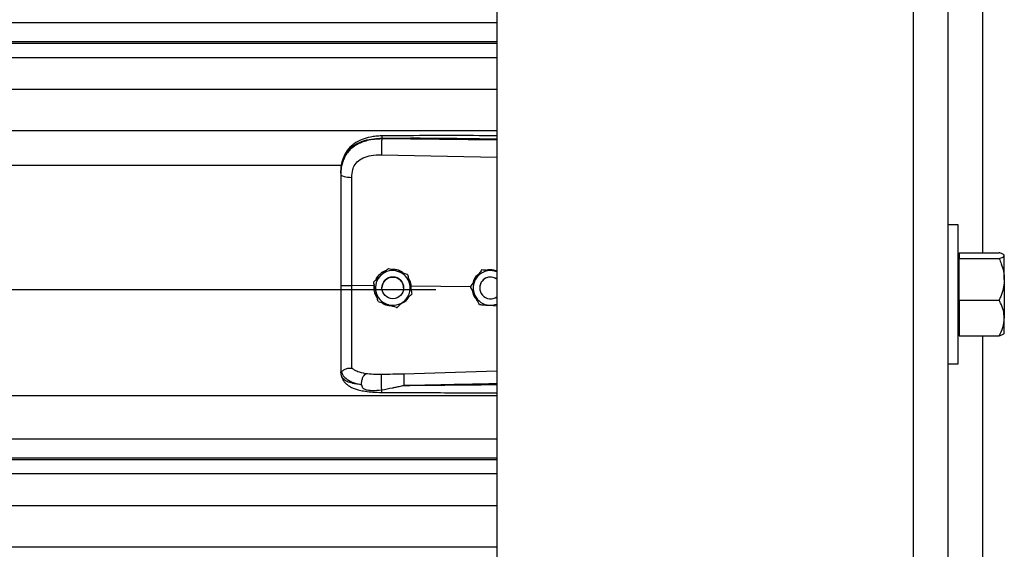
# Model space of a CAD drawing. Header units: inches. Extents: x 170 to 284, y 215 to 248.
# Tile 891 of 1056: x 230.96 to 231.446, y 242.4 to 242.662. Entities that reach past the tile are written whole.
import ezdxf

# ---------------------------------------------------------------- set-up
doc = ezdxf.new("R2010")
doc.units = ezdxf.units.IN
doc.header["$LTSCALE"] = 0.25
doc.header["$MEASUREMENT"] = 0
doc.layers.add('LH TOP OF HOOD', color=7, linetype='Continuous')

msp = doc.modelspace()

# ---------------------------------------------------------------- linework, layer by layer
at = {"layer": 'LH TOP OF HOOD'}
for p, q in [((231.401380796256, 244.0584689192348), (231.401380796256, 239.8211148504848)), ((231.418501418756, 244.0584689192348), (231.418501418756, 239.8211148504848)), ((231.1959333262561, 244.0215643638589), (231.195933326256, 239.8211148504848)), ((231.435622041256, 242.67683540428), (231.435622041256, 242.5467172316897)), ((227.163613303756, 242.6602659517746), (231.1959333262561, 242.6602659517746)), ((231.1959333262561, 242.6507806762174), (227.163613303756, 242.6507806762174)), ((227.163613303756, 242.6501413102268), (231.1959333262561, 242.6501413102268)), ((227.163613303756, 242.6431231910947), (231.1959333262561, 242.6431231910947)), ((227.163613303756, 242.6274391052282), (231.1959333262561, 242.6274391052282)), ((227.163613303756, 242.6070511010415), (231.1959333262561, 242.6070511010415)), ((231.1390860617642, 242.6028394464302), (231.1390860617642, 242.6032508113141)), ((231.195933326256, 242.6023027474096), (231.1390860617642, 242.6028394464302)), ((231.1389900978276, 242.5950506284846), (231.195933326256, 242.5938410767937)), ((227.2401614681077, 242.589975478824), (231.119382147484, 242.589975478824)), ((231.118890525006, 242.5859162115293), (231.118890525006, 242.5854278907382)), ((231.423569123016, 242.5604144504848), (231.418501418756, 242.5604144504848)), ((231.423569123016, 242.5261732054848), (231.423569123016, 242.5604144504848)), ((231.424116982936, 242.5467172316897), (231.424116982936, 242.5452701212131)), ((231.424116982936, 242.5467172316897), (231.443771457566, 242.5467172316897)), ((231.446339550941, 242.5454339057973), (231.4461474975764, 242.545656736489)), ((231.424116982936, 242.5454339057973), (231.423569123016, 242.5454339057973)), ((231.424116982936, 242.5452701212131), (231.424116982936, 242.5438230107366)), ((231.424116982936, 242.5335509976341), (231.424116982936, 242.5438230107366)), ((231.424116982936, 242.5438230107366), (231.443771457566, 242.5438230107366)), ((231.446339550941, 242.5452701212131), (231.446339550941, 242.5454339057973)), ((231.446339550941, 242.5335509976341), (231.446339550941, 242.5452701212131)), ((231.142461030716, 242.5389842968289), (231.142461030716, 242.5389826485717)), ((231.1518791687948, 242.5359836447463), (231.1518791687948, 242.5359819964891)), ((231.1884045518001, 242.5381878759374), (231.1884045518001, 242.5381895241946)), ((231.1894534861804, 242.5381216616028), (231.1884045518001, 242.5381895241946)), ((231.1351533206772, 242.532328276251), (231.1351533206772, 242.5323266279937)), ((231.424116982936, 242.5232789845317), (231.424116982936, 242.5335509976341)), ((231.446339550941, 242.5335509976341), (231.446339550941, 242.5144540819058)), ((227.193781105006, 242.5285830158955), (231.165765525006, 242.5285830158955)), ((231.1352617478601, 242.5303930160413), (231.1243481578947, 242.5304974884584)), ((231.135447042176, 242.530982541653), (231.1352617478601, 242.5303930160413)), ((231.1352617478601, 242.5303930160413), (231.1352639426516, 242.5303928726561)), ((231.1392212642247, 242.5293257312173), (231.1392212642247, 242.5293249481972)), ((231.1499216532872, 242.5293249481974), (231.1499216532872, 242.5293257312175)), ((231.1536994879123, 242.5302164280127), (231.1531514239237, 242.5301624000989)), ((231.1536023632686, 242.5280989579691), (231.1536994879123, 242.5302164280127)), ((231.1536994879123, 242.5302164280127), (231.153701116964, 242.530216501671)), ((231.1829331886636, 242.529936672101), (231.153701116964, 242.530216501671)), ((231.1539895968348, 242.5263269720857), (231.1539895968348, 242.5263253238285)), ((231.1829192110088, 242.5299649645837), (231.1829192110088, 242.5299666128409)), ((231.1874329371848, 242.5293257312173), (231.1874329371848, 242.5293249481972)), ((231.423569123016, 242.4919319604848), (231.423569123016, 242.5261732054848)), ((231.424116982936, 242.5232789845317), (231.424116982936, 242.5144540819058)), ((231.424116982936, 242.5232789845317), (231.443771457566, 242.5232789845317)), ((231.1922297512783, 242.5207833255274), (231.195933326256, 242.5205435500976)), ((231.424116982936, 242.5144540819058), (231.424116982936, 242.5056291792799)), ((231.446339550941, 242.5069125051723), (231.446339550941, 242.5144540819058)), ((231.423569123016, 242.5069125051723), (231.424116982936, 242.5069125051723)), ((231.4461474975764, 242.5066896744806), (231.446339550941, 242.5069125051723)), ((231.424116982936, 242.5056291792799), (231.443771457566, 242.5056291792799)), ((231.435622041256, 242.5056291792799), (231.435622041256, 242.3764618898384)), ((231.118890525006, 242.4883748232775), (231.118890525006, 242.4878460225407)), ((231.1192302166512, 242.485860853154), (231.118890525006, 242.4878460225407)), ((231.195933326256, 242.4881693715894), (231.1499976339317, 242.4868375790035)), ((231.418501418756, 242.4919319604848), (231.423569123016, 242.4919319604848)), ((227.163613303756, 242.4761974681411), (231.1959333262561, 242.4761974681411)), ((227.163613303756, 242.4548184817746), (231.1959333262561, 242.4548184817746)), ((231.1959333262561, 242.4453332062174), (227.163613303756, 242.4453332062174)), ((227.163613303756, 242.4446938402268), (231.1959333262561, 242.4446938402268)), ((227.163613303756, 242.4376757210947), (231.1959333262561, 242.4376757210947)), ((227.163613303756, 242.4219916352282), (231.1959333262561, 242.4219916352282)), ((227.163613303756, 242.4016036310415), (231.1959333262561, 242.4016036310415))]:
    msp.add_line(p, q, dxfattribs=at)
at = {"layer": 'LH TOP OF HOOD', "flags": 128}
msp.add_lwpolyline([(231.118890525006, 242.5854278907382), (231.1189944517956, 242.5851321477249), (231.1193024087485, 242.5848472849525), (231.119803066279, 242.584583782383), (231.1204780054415, 242.5843513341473), (231.121302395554, 242.5841584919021), (231.1222459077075, 242.5840123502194), (231.1232738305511, 242.5839182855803), (231.124348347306, 242.5838797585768)], dxfattribs=at)
at = {"layer": 'LH TOP OF HOOD'}
msp.add_circle((231.1445714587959, 242.5293249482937), 0.005350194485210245, dxfattribs=at)
for centre, radius, start, end in [((231.1445714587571, 242.5293257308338), 0.008560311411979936, 72.32793711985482, 132.3279357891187), ((231.1445714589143, 242.5293257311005), 0.008560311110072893, 12.32793744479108, 72.32793758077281), ((231.192783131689, 242.5293257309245), 0.00856031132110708, 86.29353550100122, 146.2935346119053), ((231.1927831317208, 242.5293257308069), 0.008560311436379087, 68.40767565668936, 86.29353576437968), ((231.1445714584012, 242.5293257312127), 0.008560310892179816, 132.3279357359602, 192.3279369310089), ((231.144571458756, 242.5293257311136), 0.005350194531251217, 1.112057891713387e-06, 179.9999988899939), ((231.1445714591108, 242.529325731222), 0.008560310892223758, 312.3279357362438, 12.32793693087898), ((231.192783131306, 242.5293257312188), 0.008560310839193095, 146.2935348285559, 206.2935362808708), ((231.1927831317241, 242.5293257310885), 0.005350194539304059, 53.92810144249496, 179.9999986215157), ((231.1927831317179, 242.5293249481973), 0.005350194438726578, 53.9281005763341, 306.071899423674), ((231.1445714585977, 242.5293257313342), 0.008560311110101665, 192.327937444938, 252.3279375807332), ((231.1445714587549, 242.5293257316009), 0.008560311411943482, 252.3279371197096, 312.3279357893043), ((231.1927831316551, 242.5293257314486), 0.008560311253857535, 206.2935366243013, 266.29353606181), ((231.1927831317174, 242.5293257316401), 0.00856031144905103, 266.293535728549, 291.5923243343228)]:
    msp.add_arc(centre, radius, start, end, dxfattribs=at)
for points, knots in [([(231.1391046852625, 242.6043429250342), (231.1381060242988, 242.6043043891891), (231.1362142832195, 242.6042313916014), (231.1329052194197, 242.6037030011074), (231.1296777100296, 242.6028090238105), (231.126930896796, 242.6015047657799), (231.1249450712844, 242.6001821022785), (231.123303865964, 242.5987366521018), (231.1219887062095, 242.597148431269), (231.1209135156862, 242.5953957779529), (231.1200562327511, 242.5934860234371), (231.1193113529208, 242.5909673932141), (231.1190959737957, 242.5890297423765), (231.1189769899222, 242.5879593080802)], [0, 0, 0, 0, 0.09774743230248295, 0.1851607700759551, 0.3306121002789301, 0.4364670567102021, 0.5083182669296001, 0.5850061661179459, 0.6719760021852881, 0.730794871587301, 0.8036787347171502, 0.8915444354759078, 1, 1, 1, 1]), ([(231.139104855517, 242.6043270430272), (231.1391036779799, 242.6043310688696), (231.139099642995, 242.604344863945), (231.1390944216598, 242.6042299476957), (231.1390878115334, 242.6039371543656), (231.1390867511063, 242.6035212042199), (231.1390860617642, 242.6032508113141)], [0, 0, 0, 0, 0.09787641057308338, 0.3353863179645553, 0.5679606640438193, 1, 1, 1, 1]), ([(231.195933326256, 242.6044258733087), (231.1930341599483, 242.6044406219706), (231.1824062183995, 242.6044946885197), (231.1634627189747, 242.6045313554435), (231.1474194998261, 242.6044072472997), (231.1391046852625, 242.6043429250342)], [0, 0, 0, 0, 0.153045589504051, 0.5610439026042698, 1, 1, 1, 1]), ([(231.118890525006, 242.5859162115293), (231.118953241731, 242.5872726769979), (231.1190716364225, 242.589833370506), (231.1200411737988, 242.5933243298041), (231.1213304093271, 242.5957362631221), (231.1226942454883, 242.5974389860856), (231.1237772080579, 242.598482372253), (231.1248361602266, 242.5993108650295), (231.1258256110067, 242.5999708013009), (231.1270599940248, 242.600665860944), (231.1286540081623, 242.6013915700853), (231.1313177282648, 242.6022995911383), (231.1348528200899, 242.6030595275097), (231.1377593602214, 242.603190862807), (231.1390860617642, 242.6032508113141)], [0, 0, 0, 0, 0.1307156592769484, 0.2467609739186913, 0.3577928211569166, 0.4170971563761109, 0.4791482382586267, 0.5177152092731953, 0.5590896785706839, 0.603294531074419, 0.6633484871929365, 0.7353692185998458, 0.8792082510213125, 0.9999999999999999, 0.9999999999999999, 0.9999999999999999, 0.9999999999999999]), ([(231.1390860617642, 242.6028394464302), (231.1378701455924, 242.6028061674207), (231.135438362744, 242.6027396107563), (231.1320975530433, 242.6021177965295), (231.1291397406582, 242.6011755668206), (231.1265971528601, 242.5999578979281), (231.1243656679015, 242.5984124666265), (231.1224940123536, 242.5965712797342), (231.121013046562, 242.5944409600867), (231.1198374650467, 242.591871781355), (231.1190446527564, 242.5888198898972), (231.1189419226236, 242.5865590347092), (231.118890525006, 242.5854278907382)], [0, 0, 0, 0, 0.1111703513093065, 0.222336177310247, 0.3162781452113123, 0.4102081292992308, 0.5024030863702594, 0.5945790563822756, 0.6845432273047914, 0.774504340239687, 0.8871807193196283, 1, 1, 1, 1]), ([(231.1390860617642, 242.6028394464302), (231.1390643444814, 242.6022635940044), (231.1390192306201, 242.6010673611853), (231.1389782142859, 242.598842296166), (231.1389649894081, 242.5966649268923), (231.1389819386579, 242.5955752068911), (231.1389900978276, 242.5950506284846)], [0, 0, 0, 0, 0.2406941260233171, 0.5000000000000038, 0.7593058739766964, 1, 1, 1, 1]), ([(231.1390860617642, 242.6032508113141), (231.1453919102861, 242.6032901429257), (231.1586309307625, 242.6033727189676), (231.1775805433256, 242.6031915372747), (231.1902210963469, 242.6029705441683), (231.195933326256, 242.6028706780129)], [0, 0, 0, 0, 0.3326703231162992, 0.698435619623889, 1, 1, 1, 1]), ([(231.1247739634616, 242.5878130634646), (231.1247739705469, 242.5878130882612), (231.1248765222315, 242.5881719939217), (231.1253717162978, 242.5895781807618), (231.1269077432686, 242.5917808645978), (231.1299747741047, 242.5936841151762), (231.1340909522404, 242.5948957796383), (231.1372437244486, 242.5949954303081), (231.1389900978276, 242.5950506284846)], [0, 0, 0, 0, 4.497367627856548e-06, 0.06509473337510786, 0.261670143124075, 0.475310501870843, 0.7093656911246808, 1, 1, 1, 1]), ([(231.118890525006, 242.5854278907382), (231.118890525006, 242.5817977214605), (231.118890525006, 242.5745268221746), (231.118890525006, 242.563446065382), (231.118890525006, 242.5522634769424), (231.118890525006, 242.5412947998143), (231.118890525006, 242.5340469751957), (231.118890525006, 242.5305671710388)], [0, 0, 0, 0, 0.2027568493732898, 0.4061035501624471, 0.6088604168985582, 0.8122072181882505, 1, 1, 1, 1]), ([(231.124348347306, 242.5838797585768), (231.1244183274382, 242.5852043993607), (231.1244883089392, 242.5865290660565), (231.1247739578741, 242.5878130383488), (231.1247739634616, 242.5878130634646)], [0, 0, 0, 0, 0.9999804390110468, 0.9999999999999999, 0.9999999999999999, 0.9999999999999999, 0.9999999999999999]), ([(231.1243481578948, 242.5304974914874), (231.1243481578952, 242.5304975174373), (231.1243482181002, 242.5338838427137), (231.1243483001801, 242.5409305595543), (231.12434834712, 242.5516037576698), (231.1243483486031, 242.5624798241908), (231.1243483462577, 242.5732671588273), (231.1243483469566, 242.5803422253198), (231.124348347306, 242.5838797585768)], [0, 0, 0, 0, 1.439079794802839e-06, 0.1877923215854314, 0.3908439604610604, 0.59389561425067, 0.7969478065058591, 1, 1, 1, 1]), ([(231.446339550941, 242.5452701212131), (231.446241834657, 242.5454726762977), (231.4460428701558, 242.5458851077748), (231.4448910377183, 242.5463646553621), (231.4440237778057, 242.5466377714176), (231.443771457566, 242.5467172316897)], [0, 0, 0, 0, 0.4062905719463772, 0.8272664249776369, 1, 1, 1, 1]), ([(231.443771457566, 242.5438230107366), (231.4444460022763, 242.5440480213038), (231.4458196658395, 242.544506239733), (231.4463348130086, 242.5450066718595), (231.4463394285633, 242.5452633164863), (231.446339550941, 242.5452701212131)], [0, 0, 0, 0, 0.4843414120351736, 0.9863277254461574, 1, 1, 1, 1]), ([(231.443771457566, 242.5438230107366), (231.4441529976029, 242.5429533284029), (231.4450557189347, 242.5408956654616), (231.4460964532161, 242.5374667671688), (231.4462578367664, 242.5348672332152), (231.446339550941, 242.5335509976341)], [0, 0, 0, 0, 0.2654599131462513, 0.628076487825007, 1, 1, 1, 1]), ([(231.1411817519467, 242.5378192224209), (231.1410465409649, 242.5377890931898), (231.1398947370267, 242.5375324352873), (231.1381374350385, 242.5360736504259), (231.136518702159, 242.5344640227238), (231.1361908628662, 242.533355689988), (231.1361575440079, 242.5332430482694)], [0, 0, 0, 0, 0.05931474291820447, 0.5052766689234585, 0.9497204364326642, 1, 1, 1, 1]), ([(231.1388071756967, 242.5356565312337), (231.1397477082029, 242.5365131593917), (231.1410021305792, 242.5376556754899), (231.1421690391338, 242.538718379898), (231.142461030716, 242.5389842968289)], [0, 0, 0, 0, 0.7497733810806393, 1, 1, 1, 1]), ([(231.1388071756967, 242.535654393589), (231.1397477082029, 242.5365110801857), (231.1410021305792, 242.537653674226), (231.1421690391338, 242.5387166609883), (231.142461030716, 242.5389826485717)], [0, 0, 0, 0, 0.7497733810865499, 1, 1, 1, 1]), ([(231.142461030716, 242.5389842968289), (231.1428587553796, 242.5388576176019), (231.1443635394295, 242.5383783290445), (231.1459805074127, 242.5378631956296), (231.1471700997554, 242.5374842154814)], [0, 0, 0, 0, 0.2643068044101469, 1, 1, 1, 1]), ([(231.142461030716, 242.5389826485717), (231.1428587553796, 242.5388558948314), (231.1443635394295, 242.5383763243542), (231.1459805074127, 242.5378611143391), (231.1471700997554, 242.5374820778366)], [0, 0, 0, 0, 0.2643068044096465, 1, 1, 1, 1]), ([(231.1498315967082, 242.5366361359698), (231.1494748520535, 242.5369262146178), (231.1483112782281, 242.537872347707), (231.1462597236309, 242.5384398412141), (231.1446901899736, 242.5384436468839), (231.1441542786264, 242.5384449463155)], [0, 0, 0, 0, 0.2255168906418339, 0.7355556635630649, 1, 1, 1, 1]), ([(231.1471700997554, 242.5374842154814), (231.1473564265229, 242.5374248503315), (231.1488137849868, 242.5369605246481), (231.1504118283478, 242.5364512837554), (231.1517362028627, 242.5360292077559), (231.1518791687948, 242.5359836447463)], [0, 0, 0, 0, 0.1156468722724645, 0.9045342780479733, 0.9999999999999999, 0.9999999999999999, 0.9999999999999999, 0.9999999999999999]), ([(231.1471700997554, 242.5374820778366), (231.1473564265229, 242.537422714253), (231.1488137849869, 242.5369584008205), (231.1504118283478, 242.5364493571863), (231.1517362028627, 242.5360275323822), (231.1518791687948, 242.5359819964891)], [0, 0, 0, 0, 0.1156468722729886, 0.9045342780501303, 1, 1, 1, 1]), ([(231.1518791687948, 242.5359836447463), (231.1520252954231, 242.5353150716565), (231.1523209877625, 242.5339621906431), (231.1526811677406, 242.5323141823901), (231.1528873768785, 242.5313706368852), (231.1529343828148, 242.5311555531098)], [0, 0, 0, 0, 0.4299704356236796, 0.8700602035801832, 1, 1, 1, 1]), ([(231.1518791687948, 242.5359819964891), (231.1520252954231, 242.535313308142), (231.1523209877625, 242.5339601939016), (231.1526811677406, 242.532312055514), (231.1528873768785, 242.5313685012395), (231.1529343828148, 242.531153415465)], [0, 0, 0, 0, 0.4299704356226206, 0.8700602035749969, 1, 1, 1, 1]), ([(231.1870625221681, 242.536177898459), (231.1867429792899, 242.5359599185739), (231.1855895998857, 242.5351731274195), (231.1844962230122, 242.5335724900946), (231.1841983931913, 242.5321677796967), (231.1841102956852, 242.5317522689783)], [0, 0, 0, 0, 0.2125142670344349, 0.7670631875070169, 1, 1, 1, 1]), ([(231.1884045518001, 242.5381895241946), (231.1880247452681, 242.5376202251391), (231.1872561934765, 242.5364682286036), (231.1863200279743, 242.5350649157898), (231.1857840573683, 242.5342614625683), (231.1856618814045, 242.5340783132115)], [0, 0, 0, 0, 0.4299704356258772, 0.8700602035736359, 1, 1, 1, 1]), ([(231.1884045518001, 242.5381878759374), (231.1880247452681, 242.5376184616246), (231.1872561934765, 242.5364662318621), (231.1863200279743, 242.5350627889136), (231.1857840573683, 242.5342593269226), (231.1856618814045, 242.5340761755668)], [0, 0, 0, 0, 0.42997043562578, 0.8700602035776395, 0.9999999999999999, 0.9999999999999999, 0.9999999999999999, 0.9999999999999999]), ([(231.1933365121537, 242.5378681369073), (231.192066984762, 242.5379504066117), (231.1903737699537, 242.5380601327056), (231.1887986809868, 242.538162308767), (231.1884045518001, 242.5381878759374)], [0, 0, 0, 0, 0.749773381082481, 1, 1, 1, 1]), ([(231.1954080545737, 242.5377360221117), (231.1947471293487, 242.5379360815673), (231.1934767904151, 242.5383206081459), (231.1919135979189, 242.538345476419), (231.1911336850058, 242.5380833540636), (231.1909578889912, 242.5380242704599)], [0, 0, 0, 0, 0.4565421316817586, 0.8775020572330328, 1, 1, 1, 1]), ([(231.195933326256, 242.5376999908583), (231.1952903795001, 242.5377416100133), (231.1944315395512, 242.5377972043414), (231.1935564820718, 242.5378538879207), (231.1933365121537, 242.5378681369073)], [0, 0, 0, 0, 0.7486223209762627, 0.9999999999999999, 0.9999999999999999, 0.9999999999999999, 0.9999999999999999]), ([(231.1351533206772, 242.532328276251), (231.1356593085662, 242.5327891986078), (231.1366831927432, 242.5337218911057), (231.1379303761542, 242.534857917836), (231.1386444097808, 242.5355082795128), (231.1388071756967, 242.5356565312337)], [0, 0, 0, 0, 0.4299704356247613, 0.8700602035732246, 1, 1, 1, 1]), ([(231.1351533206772, 242.5323266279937), (231.1356593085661, 242.5327874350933), (231.1366831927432, 242.5337198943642), (231.1379303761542, 242.5348557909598), (231.1386444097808, 242.5355061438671), (231.1388071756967, 242.535654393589)], [0, 0, 0, 0, 0.4299704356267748, 0.8700602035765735, 1, 1, 1, 1]), ([(231.1362085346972, 242.5274980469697), (231.1359369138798, 242.5287409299), (231.1355746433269, 242.5303986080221), (231.1352376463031, 242.5319407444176), (231.1351533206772, 242.5323266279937)], [0, 0, 0, 0, 0.7497733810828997, 1, 1, 1, 1]), ([(231.153701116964, 242.530216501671), (231.1537011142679, 242.5302165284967), (231.1536030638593, 242.5311921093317), (231.153343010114, 242.5325843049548), (231.1525385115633, 242.5336737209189), (231.1523190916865, 242.5339708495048)], [0, 0, 0, 0, 1.999769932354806e-05, 0.7272642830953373, 1, 1, 1, 1]), ([(231.1529343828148, 242.5311555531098), (231.1532060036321, 242.5299126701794), (231.1535682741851, 242.5282549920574), (231.1539052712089, 242.5267128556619), (231.1539895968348, 242.5263269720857)], [0, 0, 0, 0, 0.7497733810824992, 1, 1, 1, 1]), ([(231.1529343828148, 242.531153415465), (231.1532060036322, 242.5299105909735), (231.1535682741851, 242.5282529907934), (231.1539052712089, 242.5267111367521), (231.1539895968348, 242.5263253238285)], [0, 0, 0, 0, 0.7497733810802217, 1, 1, 1, 1]), ([(231.1856618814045, 242.5340783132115), (231.1849558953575, 242.5330199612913), (231.1840142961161, 242.5316083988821), (231.1831383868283, 242.5302952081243), (231.1829192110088, 242.5299666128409)], [0, 0, 0, 0, 0.7497733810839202, 1, 1, 1, 1]), ([(231.1856618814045, 242.5340761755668), (231.1849558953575, 242.5330178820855), (231.184014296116, 242.5316063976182), (231.1831383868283, 242.5302934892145), (231.1829192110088, 242.5299649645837)], [0, 0, 0, 0, 0.7497733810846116, 1, 1, 1, 1]), ([(231.446339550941, 242.5335509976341), (231.4463368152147, 242.5333157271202), (231.446318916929, 242.5317764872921), (231.4458972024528, 242.5289039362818), (231.4448700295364, 242.5257303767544), (231.4440430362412, 242.5238849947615), (231.443771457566, 242.5232789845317)], [0, 0, 0, 0, 0.06653229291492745, 0.4352825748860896, 0.8145508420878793, 1, 1, 1, 1]), ([(231.118890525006, 242.5305671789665), (231.118890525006, 242.5275298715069), (231.118890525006, 242.5213544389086), (231.118890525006, 242.5125674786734), (231.118890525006, 242.5044008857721), (231.118890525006, 242.4978208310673), (231.118890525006, 242.4924361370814), (231.118890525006, 242.4897356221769), (231.118890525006, 242.4883748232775)], [0, 0, 0, 0, 0.1870908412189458, 0.3803918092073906, 0.5558755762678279, 0.7364481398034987, 0.8671952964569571, 1, 1, 1, 1]), ([(231.1243483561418, 242.4898069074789), (231.1243483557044, 242.4900696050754), (231.1243483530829, 242.4916440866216), (231.1243483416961, 242.4950754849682), (231.1243482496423, 242.5006768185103), (231.124347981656, 242.5071166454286), (231.1243476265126, 242.5143426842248), (231.1243473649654, 242.5222175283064), (231.1243474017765, 242.5277455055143), (231.1243474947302, 242.5304974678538), (231.1243474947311, 242.5304974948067)], [0, 0, 0, 0, 0.03155846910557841, 0.1891461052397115, 0.3467338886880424, 0.5043277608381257, 0.6619226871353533, 0.8309600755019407, 0.9999983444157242, 1, 1, 1, 1]), ([(231.1352639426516, 242.5303928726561), (231.1352301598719, 242.5299390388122), (231.1351234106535, 242.5285049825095), (231.1355400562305, 242.5263424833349), (231.1364915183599, 242.5249860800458), (231.1368779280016, 242.5244352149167)], [0, 0, 0, 0, 0.2156616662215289, 0.6814629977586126, 1, 1, 1, 1]), ([(231.1372637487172, 242.5226699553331), (231.1371176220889, 242.523338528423), (231.1368219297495, 242.5246914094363), (231.1364617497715, 242.5263394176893), (231.1362555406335, 242.5272829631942), (231.1362085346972, 242.5274980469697)], [0, 0, 0, 0, 0.4299704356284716, 0.8700602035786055, 1, 1, 1, 1]), ([(231.1539895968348, 242.5263253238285), (231.1534836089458, 242.5258644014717), (231.1524597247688, 242.5249317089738), (231.1512125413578, 242.5237956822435), (231.1504985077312, 242.5231453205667), (231.1503357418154, 242.5229970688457)], [0, 0, 0, 0, 0.4299704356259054, 0.8700602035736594, 0.9999999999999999, 0.9999999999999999, 0.9999999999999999, 0.9999999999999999]), ([(231.1851085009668, 242.5255337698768), (231.185021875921, 242.5257090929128), (231.1843443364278, 242.5270803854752), (231.1836013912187, 242.5285841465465), (231.1829856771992, 242.5298304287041), (231.1829192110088, 242.5299649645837)], [0, 0, 0, 0, 0.1156468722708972, 0.9045342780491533, 1, 1, 1, 1]), ([(231.1838551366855, 242.5280705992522), (231.1839036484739, 242.5276086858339), (231.1840502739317, 242.5262125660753), (231.1848959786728, 242.524616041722), (231.185830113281, 242.5238075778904), (231.1860595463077, 242.5236090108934)], [0, 0, 0, 0, 0.2716700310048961, 0.8211147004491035, 1, 1, 1, 1]), ([(231.1372637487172, 242.5226699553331), (231.1376614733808, 242.5225432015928), (231.1391662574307, 242.5220636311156), (231.1407832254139, 242.5215484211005), (231.1419728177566, 242.5211693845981)], [0, 0, 0, 0, 0.2643068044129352, 1, 1, 1, 1]), ([(231.1394223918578, 242.5219820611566), (231.1395017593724, 242.521915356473), (231.1403748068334, 242.5211816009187), (231.1419449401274, 242.5207024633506), (231.1433794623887, 242.5206180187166), (231.1437770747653, 242.5205946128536)], [0, 0, 0, 0, 0.06740964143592, 0.7415101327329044, 1, 1, 1, 1]), ([(231.1503357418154, 242.5229970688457), (231.149395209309, 242.5221404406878), (231.1481407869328, 242.5209979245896), (231.1469738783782, 242.5199352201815), (231.146681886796, 242.5196693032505)], [0, 0, 0, 0, 0.749773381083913, 1, 1, 1, 1]), ([(231.1489787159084, 242.5217611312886), (231.1494874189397, 242.5220232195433), (231.150893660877, 242.5227477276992), (231.1521341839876, 242.5239791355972), (231.1525134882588, 242.524958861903), (231.1525265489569, 242.5249925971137)], [0, 0, 0, 0, 0.3536960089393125, 0.9777456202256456, 0.9999999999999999, 0.9999999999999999, 0.9999999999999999, 0.9999999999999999]), ([(231.1872977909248, 242.5211030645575), (231.1871128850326, 242.5214772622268), (231.1864132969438, 242.5228930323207), (231.1856615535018, 242.5244144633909), (231.1851085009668, 242.5255337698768)], [0, 0, 0, 0, 0.2643068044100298, 1, 1, 1, 1]), ([(231.446339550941, 242.5144540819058), (231.446241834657, 242.5156893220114), (231.4460428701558, 242.5182044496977), (231.4448910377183, 242.5211288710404), (231.4440237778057, 242.5227944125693), (231.443771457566, 242.5232789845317)], [0, 0, 0, 0, 0.4062905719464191, 0.8272664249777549, 1, 1, 1, 1]), ([(231.1419728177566, 242.5211693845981), (231.1421591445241, 242.5211100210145), (231.143616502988, 242.5206457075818), (231.145214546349, 242.5201366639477), (231.1465389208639, 242.5197148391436), (231.146681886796, 242.5196693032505)], [0, 0, 0, 0, 0.1156468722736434, 0.9045342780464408, 0.9999999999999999, 0.9999999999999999, 0.9999999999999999, 0.9999999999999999]), ([(231.1872977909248, 242.5211030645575), (231.187980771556, 242.5210587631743), (231.1893628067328, 242.520969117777), (231.1910462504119, 242.5208599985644), (231.192010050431, 242.5207975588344), (231.1922297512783, 242.5207833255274)], [0, 0, 0, 0, 0.4299704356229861, 0.8700602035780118, 1, 1, 1, 1]), ([(231.443771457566, 242.50562917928), (231.4444460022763, 242.5070013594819), (231.4458196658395, 242.5097957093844), (231.4463348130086, 242.5128474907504), (231.4463394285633, 242.5144125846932), (231.446339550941, 242.5144540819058)], [0, 0, 0, 0, 0.4843414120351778, 0.9863277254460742, 1, 1, 1, 1]), ([(231.4460807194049, 242.5067472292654), (231.446026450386, 242.5066552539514), (231.4458486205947, 242.5063538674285), (231.4448838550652, 242.5059819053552), (231.4440221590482, 242.5057086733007), (231.443771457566, 242.5056291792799)], [0, 0, 0, 0, 0.2374711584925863, 0.7781501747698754, 1, 1, 1, 1]), ([(231.118890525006, 242.4883748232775), (231.1188905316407, 242.4883735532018), (231.118890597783, 242.4883608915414), (231.1188977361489, 242.4882567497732), (231.1189961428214, 242.4881783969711), (231.1190838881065, 242.4881085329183)], [0, 0, 0, 0, 0.01193493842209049, 0.1189819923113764, 1, 1, 1, 1]), ([(231.1190833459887, 242.4881243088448), (231.1193589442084, 242.4874023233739), (231.1199250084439, 242.4859194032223), (231.121977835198, 242.4840861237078), (231.1249660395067, 242.4825280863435), (231.1276931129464, 242.4819049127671), (231.1290929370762, 242.4815850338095)], [0, 0, 0, 0, 0.2305257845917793, 0.473487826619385, 0.7297379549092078, 1, 1, 1, 1]), ([(231.1190875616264, 242.4881244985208), (231.1191366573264, 242.488115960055), (231.1192374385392, 242.488098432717), (231.1195291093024, 242.4882846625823), (231.1199945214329, 242.488615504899), (231.1208707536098, 242.4891955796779), (231.1223499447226, 242.4898137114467), (231.1236907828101, 242.4898098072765), (231.124348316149, 242.4898078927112)], [0, 0, 0, 0, 0.1136768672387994, 0.2333502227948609, 0.3620694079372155, 0.5019163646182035, 0.7557448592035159, 0.9999999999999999, 0.9999999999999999, 0.9999999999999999, 0.9999999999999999]), ([(231.1311825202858, 242.4869828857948), (231.1298089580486, 242.4872707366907), (231.1277245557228, 242.4877075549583), (231.1255487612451, 242.4887482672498), (231.1247497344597, 242.4894535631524), (231.1243483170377, 242.4898078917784)], [0, 0, 0, 0, 0.4901989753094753, 0.7438846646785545, 1, 1, 1, 1]), ([(231.1290918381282, 242.4815832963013), (231.1285455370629, 242.4816403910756), (231.1272405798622, 242.4817767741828), (231.1258418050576, 242.4820048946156), (231.1248868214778, 242.4821987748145), (231.1236534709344, 242.482476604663), (231.1219671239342, 242.4830428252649), (231.1201473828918, 242.4841683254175), (231.1195418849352, 242.4852857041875), (231.1192302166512, 242.485860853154)], [0, 0, 0, 0, 0.1091879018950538, 0.260818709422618, 0.3077983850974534, 0.3355235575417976, 0.5627886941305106, 0.7749539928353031, 1, 1, 1, 1]), ([(231.1192471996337, 242.4858148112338), (231.1194361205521, 242.4852279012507), (231.1197908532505, 242.4841258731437), (231.1208039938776, 242.4827073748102), (231.1219330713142, 242.4816314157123), (231.123080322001, 242.4808345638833), (231.1241275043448, 242.4802781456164), (231.1250704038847, 242.4798659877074), (231.1263158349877, 242.4793996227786), (231.1282607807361, 242.4788391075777), (231.1311398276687, 242.4782775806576), (231.13487347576, 242.4778553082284), (231.1376548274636, 242.4777878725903), (231.1391430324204, 242.4777517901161)], [0, 0, 0, 0, 0.09843102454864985, 0.1848217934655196, 0.2573083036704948, 0.3158871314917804, 0.3722739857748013, 0.4121400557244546, 0.4615923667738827, 0.5575876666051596, 0.6828759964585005, 0.8303179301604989, 1, 1, 1, 1]), ([(231.1290929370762, 242.4815850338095), (231.1291179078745, 242.4821153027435), (231.1291697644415, 242.4832165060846), (231.1296456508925, 242.4848783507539), (231.1303497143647, 242.4862645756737), (231.130911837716, 242.4867494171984), (231.1311825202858, 242.4869828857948)], [0, 0, 0, 0, 0.2407679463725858, 0.5000000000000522, 0.7592320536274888, 1, 1, 1, 1]), ([(231.1390119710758, 242.4865754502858), (231.1376599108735, 242.4865681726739), (231.134957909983, 242.4865536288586), (231.1324512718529, 242.4868381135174), (231.1311989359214, 242.4869802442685)], [0, 0, 0, 0, 0.5003922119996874, 1, 1, 1, 1]), ([(231.1390973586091, 242.4790049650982), (231.139081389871, 242.4792455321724), (231.13904770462, 242.4797529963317), (231.1390028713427, 242.4807631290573), (231.1389658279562, 242.4819505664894), (231.138943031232, 242.4832224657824), (231.138937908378, 242.4844259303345), (231.138950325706, 242.4854218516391), (231.1389754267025, 242.4861611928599), (231.1390002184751, 242.4864422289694), (231.1390119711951, 242.4865754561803)], [0, 0, 0, 0, 0.1098512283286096, 0.2317256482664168, 0.3631776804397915, 0.5000000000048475, 0.6368223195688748, 0.7682743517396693, 0.8901487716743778, 1, 1, 1, 1]), ([(231.1499976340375, 242.4868375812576), (231.1481664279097, 242.4867895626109), (231.1445038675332, 242.4866935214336), (231.1408426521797, 242.4866148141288), (231.1390119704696, 242.4865754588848)], [0, 0, 0, 0, 0.4999797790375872, 1, 1, 1, 1]), ([(231.1499974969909, 242.4868375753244), (231.1499900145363, 242.4865987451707), (231.1499785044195, 242.4862313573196), (231.1499797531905, 242.4853694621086), (231.1499871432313, 242.4845946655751), (231.1500015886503, 242.4837341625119), (231.1500273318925, 242.482574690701), (231.1500550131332, 242.4817312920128), (231.1500730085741, 242.4811830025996)], [0, 0, 0, 0, 0.2394508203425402, 0.3683426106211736, 0.4999696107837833, 0.6316010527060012, 0.7605056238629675, 1, 1, 1, 1]), ([(231.1290920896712, 242.4815800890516), (231.1291666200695, 242.4812097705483), (231.1292705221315, 242.4806935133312), (231.1296422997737, 242.4800961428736), (231.1300629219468, 242.4796632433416), (231.1308666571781, 242.4792187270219), (231.132343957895, 242.4788571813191), (231.1351048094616, 242.4786170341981), (231.1375015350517, 242.4788499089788), (231.1390973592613, 242.4790049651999)], [0, 0, 0, 0, 0.1001269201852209, 0.139585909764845, 0.1897135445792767, 0.2582342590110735, 0.3697357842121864, 0.5803479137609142, 1, 1, 1, 1]), ([(231.1390973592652, 242.4790049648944), (231.1408767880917, 242.479351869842), (231.1426643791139, 242.4797003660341), (231.1444823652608, 242.4800677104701), (231.1445533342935, 242.4800820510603), (231.1447884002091, 242.4801295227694), (231.1456566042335, 242.4803059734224), (231.1472969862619, 242.4806211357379), (231.1488296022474, 242.4809844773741), (231.1497286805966, 242.4811444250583), (231.1498057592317, 242.4811581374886)], [0, 0, 0, 0, 0.5022751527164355, 0.5045790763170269, 0.5086566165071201, 0.522130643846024, 0.5703313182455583, 0.7514263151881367, 0.9786895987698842, 1, 1, 1, 1]), ([(231.1391431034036, 242.4777736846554), (231.1391424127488, 242.4777667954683), (231.1391358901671, 242.4777017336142), (231.13912498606, 242.4778914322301), (231.1391108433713, 242.4782183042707), (231.1391021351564, 242.4786508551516), (231.1390982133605, 242.4789416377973), (231.1390973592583, 242.4790049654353)], [0, 0, 0, 0, 0.03436729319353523, 0.3245665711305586, 0.621014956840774, 0.9174633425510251, 1, 1, 1, 1]), ([(231.1391430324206, 242.477751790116), (231.1433382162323, 242.4777302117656), (231.152313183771, 242.4776840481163), (231.1666555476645, 242.4776424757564), (231.1813905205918, 242.477618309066), (231.1913453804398, 242.4776148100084), (231.195933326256, 242.4776131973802)], [0, 0, 0, 0, 0.221632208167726, 0.4741489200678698, 0.7576483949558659, 1, 1, 1, 1]), ([(231.1500732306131, 242.4811806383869), (231.1539732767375, 242.4812799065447), (231.1622433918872, 242.4814904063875), (231.1753553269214, 242.481772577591), (231.1863032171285, 242.4819851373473), (231.1933193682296, 242.4821132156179), (231.1954943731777, 242.4821512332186), (231.195933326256, 242.4821589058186)], [0, 0, 0, 0, 0.2551597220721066, 0.541070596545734, 0.8577348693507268, 0.9712884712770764, 1, 1, 1, 1]), ([(231.195933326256, 242.4815138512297), (231.1933356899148, 242.4814818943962), (231.1882696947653, 242.4814195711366), (231.1807055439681, 242.4813387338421), (231.1730533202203, 242.4812694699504), (231.16529531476, 242.4812178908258), (231.1575727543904, 242.4811848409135), (231.1525358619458, 242.4811820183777), (231.150073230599, 242.4811806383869)], [0, 0, 0, 0, 0.1699411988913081, 0.3314248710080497, 0.4948424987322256, 0.6705311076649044, 0.8389164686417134, 1, 1, 1, 1])]:
    msp.add_open_spline(points, degree=3, knots=knots, dxfattribs=at)
msp.add_open_spline([(231.1188905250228, 242.530567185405), (231.1189716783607, 242.5305582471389), (231.1191339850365, 242.5305403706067), (231.1203867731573, 242.5305176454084), (231.122184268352, 242.5305014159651), (231.1236264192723, 242.5304988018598), (231.1243474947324, 242.5304974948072)], degree=3, dxfattribs=at)

doc.saveas('drawing.dxf')
